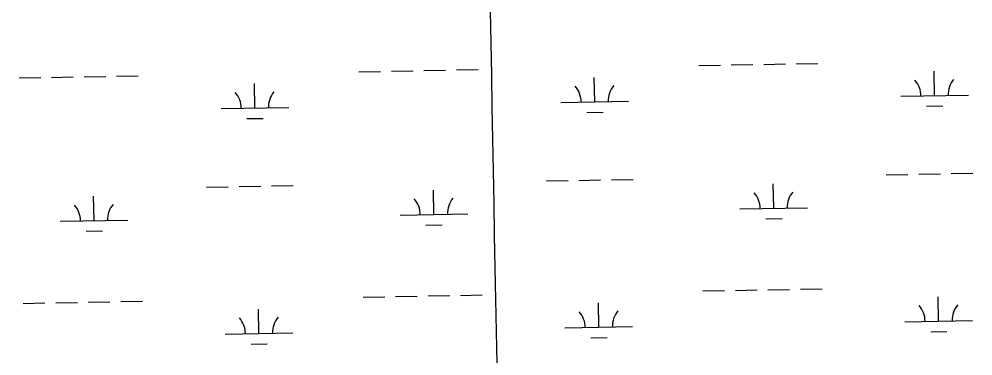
# Model space of a CAD drawing. Extents: x 3925854 to 3964121, y 224593 to 250589.
# Drawn here: x 3950603 to 3952011, y 235395 to 235892 of the extents above; entities that cross this region are included whole.
import ezdxf

# ---------------------------------------------------------------- set-up
doc = ezdxf.new("R2010")
doc.units = 0
doc.layers.add('V-GRID-MAJR', color=7, linetype='Continuous')
doc.layers.add('V-WETL-SWMP', color=7, linetype='Continuous')

msp = doc.modelspace()

# ---------------------------------------------------------------- linework, layer by layer
at = {"layer": 'V-GRID-MAJR'}
msp.add_spline([(3951399.639, 230414.747), (3951288.627, 236471.56), (3951177.558, 242531.458), (3951066.49, 248591.344), (3951066.433, 248594.438)], degree=3, dxfattribs=at)
at = {"layer": 'V-WETL-SWMP'}
for p, q in [((3951104.659, 235813.957), (3951136.654, 235814.539)), ((3951152.651, 235814.83), (3951184.646, 235815.412)), ((3951200.644, 235815.703), (3951232.638, 235816.284)), ((3951248.636, 235816.575), (3951280.63, 235817.157)), ((3951606.484, 235823.082), (3951638.479, 235823.664)), ((3951654.476, 235823.955), (3951686.471, 235824.537)), ((3951702.469, 235824.827), (3951734.463, 235825.409)), ((3951750.461, 235825.7), (3951782.455, 235826.282)), ((3951954.666, 235778.663), (3951954.011, 235814.657)), ((3950602.834, 235804.833), (3950634.829, 235805.414)), ((3950650.826, 235805.705), (3950682.821, 235806.287)), ((3950698.818, 235806.578), (3950730.813, 235807.16)), ((3950746.811, 235807.451), (3950778.805, 235808.032)), ((3951452.84, 235769.538), (3951452.186, 235805.532)), ((3950951.015, 235760.413), (3950950.361, 235796.407)), ((3951904.674, 235777.754), (3952004.657, 235779.572)), ((3950901.024, 235759.504), (3951001.007, 235761.322)), ((3951402.849, 235768.629), (3951502.832, 235770.447)), ((3951942.948, 235763.016), (3951966.944, 235763.452)), ((3950939.298, 235744.767), (3950963.294, 235745.203)), ((3951441.123, 235753.891), (3951465.119, 235754.328)), ((3951883.368, 235661.915), (3951915.363, 235662.497)), ((3951931.36, 235662.788), (3951963.355, 235663.37)), ((3951979.352, 235663.661), (3952011.347, 235664.242)), ((3950879.718, 235643.666), (3950911.713, 235644.248)), ((3950927.71, 235644.538), (3950959.705, 235645.12)), ((3950975.702, 235645.411), (3951007.697, 235645.993)), ((3951381.543, 235652.791), (3951413.538, 235653.372)), ((3951429.535, 235653.663), (3951461.53, 235654.245)), ((3951477.527, 235654.536), (3951509.522, 235655.118)), ((3951717.176, 235612.456), (3951716.521, 235648.45)), ((3950713.526, 235594.206), (3950712.871, 235630.2)), ((3951215.351, 235603.331), (3951214.696, 235639.325)), ((3951165.359, 235602.422), (3951265.343, 235604.24)), ((3951667.184, 235611.547), (3951767.168, 235613.365)), ((3950663.534, 235593.297), (3950763.518, 235595.115)), ((3951203.633, 235587.684), (3951227.629, 235588.121)), ((3951705.458, 235596.809), (3951729.454, 235597.245)), ((3950701.808, 235578.56), (3950725.804, 235578.996)), ((3951612.532, 235490.462), (3951644.527, 235491.044)), ((3951660.525, 235491.335), (3951692.519, 235491.916)), ((3951708.517, 235492.207), (3951740.511, 235492.789)), ((3951756.509, 235493.08), (3951788.503, 235493.662)), ((3950752.859, 235474.831), (3950784.853, 235475.412)), ((3951110.707, 235481.337), (3951142.702, 235481.919)), ((3951158.7, 235482.21), (3951190.694, 235482.792)), ((3951206.692, 235483.083), (3951238.686, 235483.664)), ((3951254.684, 235483.955), (3951286.678, 235484.537)), ((3951960.714, 235446.043), (3951960.059, 235482.037)), ((3950608.882, 235472.213), (3950640.877, 235472.794)), ((3950656.874, 235473.085), (3950688.869, 235473.667)), ((3950704.867, 235473.958), (3950736.861, 235474.54)), ((3950957.063, 235427.793), (3950956.409, 235463.787)), ((3951458.889, 235436.918), (3951458.234, 235472.912)), ((3951408.897, 235436.009), (3951508.88, 235437.827)), ((3951910.722, 235445.134), (3952010.705, 235446.952)), ((3950907.072, 235426.884), (3951007.055, 235428.702)), ((3951447.171, 235421.271), (3951471.167, 235421.708)), ((3951948.996, 235430.396), (3951972.992, 235430.832)), ((3950945.346, 235412.147), (3950969.342, 235412.583))]:
    msp.add_line(p, q, dxfattribs=at)
for centre, start, end in [((3951899.423, 235778.133), 0.269879, 41.813537), ((3952009.891, 235780.142), 140.269876, 181.813534), ((3951397.598, 235769.008), 0.269879, 41.813537), ((3951508.066, 235771.017), 140.269876, 181.813534), ((3950895.773, 235759.884), 0.269879, 41.813537), ((3951006.241, 235761.892), 140.269876, 181.813534), ((3951661.933, 235611.926), 0.269879, 41.813537), ((3951772.401, 235613.935), 140.269876, 181.813534), ((3950658.283, 235593.677), 0.269879, 41.813537), ((3950768.751, 235595.685), 140.269876, 181.813534), ((3951160.108, 235602.801), 0.269879, 41.813537), ((3951270.576, 235604.81), 140.269876, 181.813534), ((3951905.471, 235445.513), 0.269879, 41.813537), ((3952015.939, 235447.522), 140.269876, 181.813534), ((3950901.821, 235427.264), 0.269879, 41.813537), ((3951012.289, 235429.272), 140.269876, 181.813534), ((3951403.646, 235436.388), 0.269879, 41.813537), ((3951514.114, 235438.397), 140.269876, 181.813534)]:
    msp.add_arc(centre, 35.246, start, end, dxfattribs=at)

doc.saveas('drawing.dxf')
